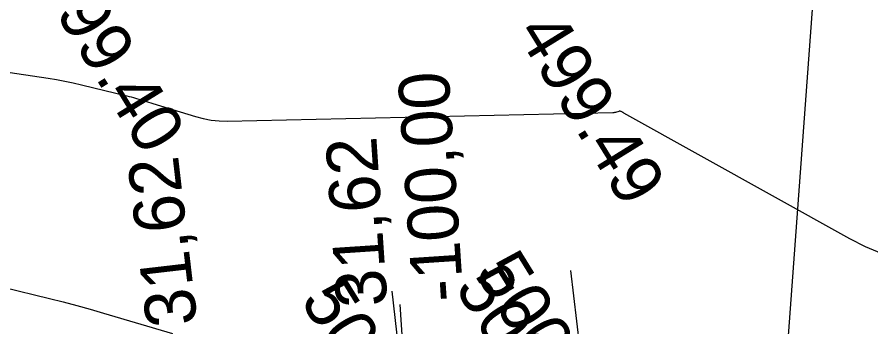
# Model space of a CAD drawing. Extents: x -636600 to -628587, y -1090963 to -1085869.
# Drawn here: x -629585.31 to -629551.74, y -1086011.57 to -1085999.39 of the extents above; entities that cross this region are included whole.
import ezdxf

# ---------------------------------------------------------------- set-up
doc = ezdxf.new("R2010")
doc.units = 0
for name, color, linetype in [('20', 7, 'Continuous'), ('Ex_Major Contours', 7, 'Continuous'), ('Ex_Minor Contours', 7, 'Continuous'), ('koty_vše', 7, 'Continuous'), ('POLOMERY', 7, 'Continuous'), ('VRCHOLY', 7, 'Continuous')]:
    doc.layers.add(name, color=color, linetype=linetype)

msp = doc.modelspace()

# ---------------------------------------------------------------- linework, layer by layer
at = {"layer": '20'}
for p, q in [((-629563.186, -1086012.334), (-629563.533, -1086009.354)), ((-629570.216, -1086013.151), (-629570.563, -1086010.171))]:
    msp.add_line(p, q, dxfattribs=at)
at = {"layer": 'Ex_Major Contours'}
msp.add_lwpolyline([(-629591.326, -1086008.672), (-629584.025, -1086010.45), (-629583.492, -1086010.583), (-629582.961, -1086010.723), (-629582.431, -1086010.87), (-629581.904, -1086011.024), (-629579.191, -1086011.835)], dxfattribs=at)
at = {"layer": 'Ex_Minor Contours'}
msp.add_lwpolyline([(-629592.895, -1086000.484), (-629584.082, -1086001.798), (-629583.752, -1086001.851), (-629583.423, -1086001.912), (-629583.096, -1086001.98), (-629582.77, -1086002.055), (-629580.991, -1086002.488), (-629580.905, -1086002.51), (-629580.818, -1086002.533), (-629580.732, -1086002.557), (-629580.647, -1086002.582), (-629580.304, -1086002.684), (-629580.219, -1086002.71), (-629580.133, -1086002.736), (-629580.048, -1086002.762), (-629579.963, -1086002.788), (-629578.297, -1086003.303), (-629577.989, -1086003.385), (-629577.677, -1086003.442), (-629577.362, -1086003.473), (-629577.044, -1086003.479), (-629561.887, -1086003.147), (-629561.858, -1086003.145), (-629561.829, -1086003.142), (-629561.8, -1086003.136), (-629561.771, -1086003.129), (-629561.631, -1086003.088), (-629561.616, -1086003.085), (-629561.602, -1086003.085), (-629561.587, -1086003.088), (-629561.573, -1086003.094), (-629561.517, -1086003.122), (-629561.503, -1086003.129), (-629561.489, -1086003.137), (-629561.475, -1086003.144), (-629561.461, -1086003.152), (-629552.578, -1086008.093), (-629551.965, -1086008.406), (-629551.334, -1086008.671)], dxfattribs=at)
at = {"layer": 'POLOMERY'}
msp.add_lwpolyline([(-629569.586, -1086020.672), (-629570.244, -1086010.694)], dxfattribs=at)
at = {"layer": 'VRCHOLY'}
msp.add_lwpolyline([(-629555.492, -1086018.863), (-629554.018, -1085998.917)], dxfattribs=at)

# ---------------------------------------------------------------- texts
at = {"layer": 'koty_vše'}
for s, p in [('499.40', (-629584.6, -1085997.955)), ('499.49', (-629565.715, -1086000.003)), ('500.01', (-629567.342, -1086009.413)), ('500.17', (-629568.124, -1086010.011)), ('500.10', (-629574.198, -1086010.511))]:
    msp.add_text(s, height=2, rotation=301.7087, dxfattribs=at).set_placement(p)
at = {"layer": 'POLOMERY'}
for s, rotation, p in [('-100,00', 93.7773, (-629567.75, -1086010.529)), ('31,62', 93.7773, (-629570.743, -1086010.727)), ('31,62', 96.642, (-629578.209, -1086011.441))]:
    msp.add_text(s, height=2, rotation=rotation, dxfattribs=at).set_placement(p)

doc.saveas('drawing.dxf')
